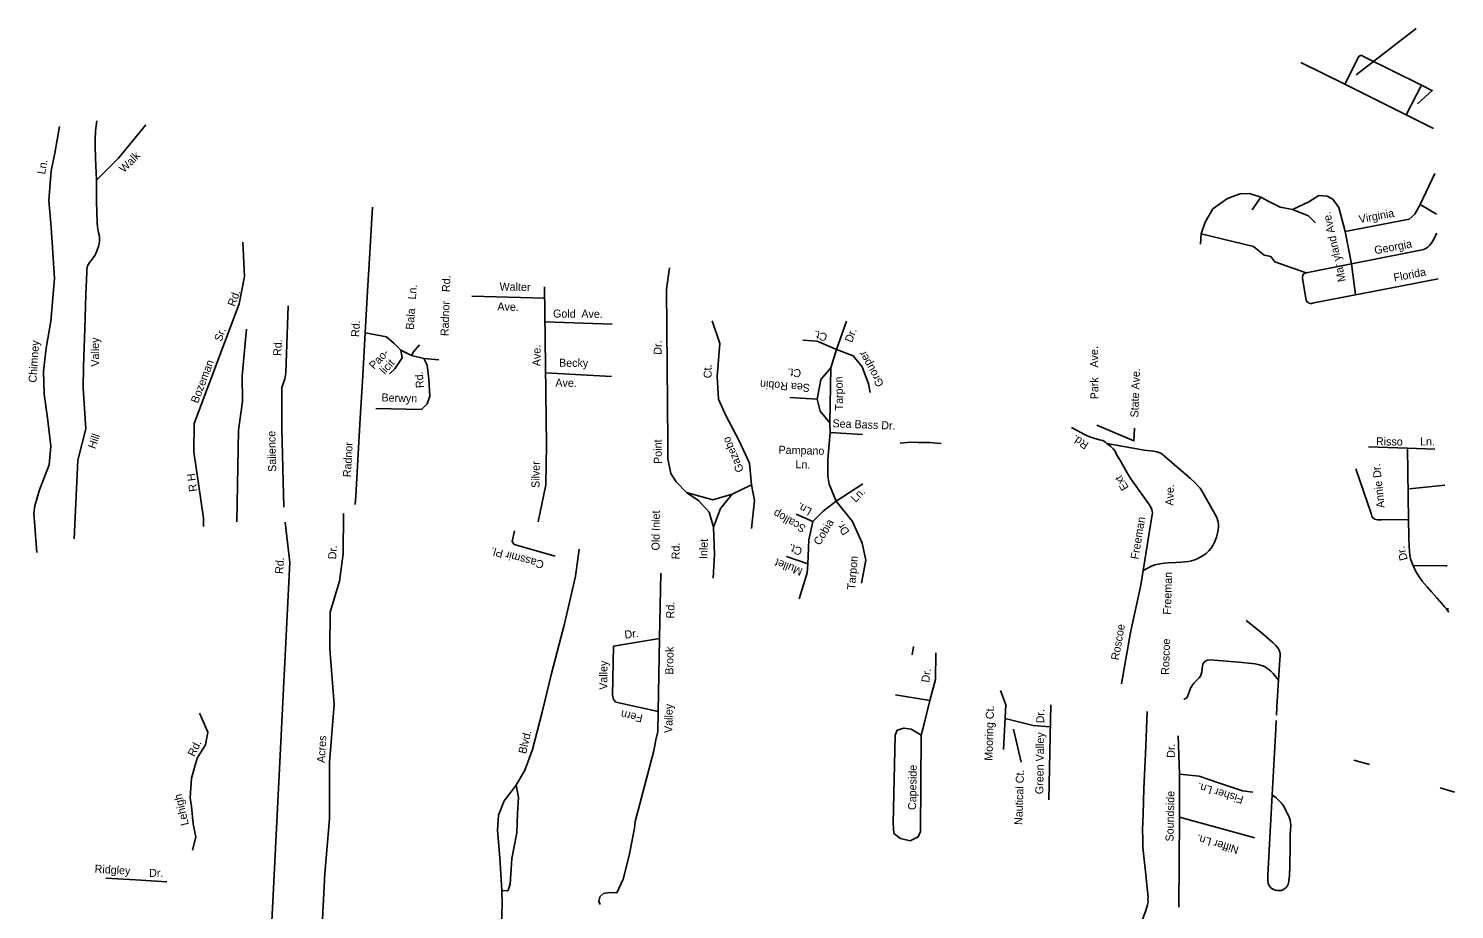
# Model space of a CAD drawing. Extents: x 2308163 to 2335412, y -96774 to 127732.
# Drawn here: x 2323722 to 2335412, y -90814 to -83595 of the extents above; entities that cross this region are included whole.
import ezdxf

# ---------------------------------------------------------------- set-up
doc = ezdxf.new("R2010")
doc.units = 0
doc.layers.add('Old_Level_10', color=7, linetype='Continuous')
doc.layers.add('Old_Level_35', color=7, linetype='Continuous')

msp = doc.modelspace()

# ---------------------------------------------------------------- linework, layer by layer
at = {"layer": 'Old_Level_10'}
for points in [[(2335097, -83595), (2334605, -83974)], [(2335231, -84099), (2335109, -84211)], [(2332788, -86870), (2332784, -86974), (2332479, -86844)], [(2331859, -89606), (2331796, -89335)]]:
    msp.add_lwpolyline(points, dxfattribs=at)
at = {"layer": 'Old_Level_35'}
for p, q in [((2334152, -83872), (2334514, -84051)), ((2334514, -84051), (2335016, -84303)), ((2335016, -84303), (2335142, -84060)), ((2335231, -84104), (2335142, -84060)), ((2335240, -84415), (2335016, -84303)), ((2334601, -85776), (2334567, -85523)), ((2325156, -87607), (2325078, -87064)), ((2335034, -87617), (2335026, -87034)), ((2326401, -87495), (2326405, -87426)), ((2325156, -87675), (2325156, -87607)), ((2330966, -88726), (2330976, -88658)), ((2333956, -89153), (2333968, -88934)), ((2332889, -89259), (2332892, -89191)), ((2333952, -89221), (2333956, -89153)), ((2332887, -89332), (2332889, -89259)), ((2333949, -89266), (2333946, -89334)), ((2333946, -89334), (2333942, -89432)), ((2333942, -89432), (2333916, -89873)), ((2334716, -89625), (2334586, -89591)), ((2335412, -89851), (2335295, -89818))]:
    msp.add_line(p, q, dxfattribs=at)
for points in [[(2335142, -84060), (2334666, -83824), (2334652, -83817), (2334640, -83815), (2334630, -83821), (2334626, -83829), (2334514, -84051)], [(2323939, -84615), (2323977, -84398)], [(2324280, -84838), (2324272, -84657), (2324269, -84552), (2324268, -84508), (2324270, -84433), (2324282, -84350)], [(2324685, -84385), (2324460, -84658), (2324280, -84838)], [(2323789, -87888), (2323766, -87566), (2323773, -87505), (2323813, -87375), (2323891, -87170), (2323906, -87018), (2323879, -86784), (2323850, -86590), (2323846, -86402), (2323868, -86215), (2323906, -85993), (2323934, -85644), (2323907, -85222), (2323890, -85003), (2323908, -84761), (2323939, -84615)], [(2324169, -86542), (2324173, -86364), (2324183, -86052), (2324191, -85778), (2324200, -85589), (2324200, -85566), (2324202, -85553), (2324205, -85538), (2324213, -85525), (2324222, -85513), (2324236, -85495), (2324251, -85475), (2324265, -85454), (2324276, -85433), (2324288, -85402), (2324295, -85382), (2324300, -85359), (2324303, -85338), (2324303, -85322), (2324303, -85305), (2324300, -85284), (2324297, -85267), (2324290, -85240), (2324287, -85216), (2324284, -85188), (2324280, -85010), (2324280, -84838)], [(2335128, -85042), (2335252, -84782)], [(2334567, -85523), (2334516, -85259), (2334463, -85062), (2334414, -84992), (2334368, -84969), (2334301, -84963), (2334218, -85015), (2334084, -85078), (2333983, -85058), (2333891, -85012), (2333825, -84976), (2333732, -84947), (2333656, -84949), (2333600, -84968), (2333552, -84988), (2333487, -85032), (2333431, -85073), (2333367, -85181), (2333334, -85277), (2333331, -85362)], [(2333825, -84976), (2333753, -85080)], [(2326405, -87426), (2326422, -87129), (2326442, -86789), (2326463, -86437), (2326483, -86088), (2326501, -85746), (2326521, -85433), (2326542, -85058)], [(2334084, -85078), (2334214, -85130), (2334272, -85187)], [(2334516, -85259), (2335039, -85158), (2335087, -85117), (2335128, -85042)], [(2335263, -85117), (2335130, -85037)], [(2333334, -85277), (2333764, -85381), (2333851, -85452), (2333906, -85463), (2333938, -85506), (2334197, -85597)], [(2334567, -85523), (2335023, -85432), (2335120, -85414), (2335146, -85409), (2335158, -85405), (2335172, -85399), (2335181, -85394), (2335192, -85386), (2335206, -85373), (2335221, -85355), (2335233, -85335), (2335267, -85272)], [(2325078, -87064), (2325080, -86832), (2325450, -85850), (2325494, -85626), (2325480, -85345)], [(2329334, -88098), (2329347, -87902), (2329337, -87682), (2329301, -87559), (2329218, -87464), (2329116, -87397), (2329032, -87308), (2328988, -87242), (2328963, -87120), (2328962, -86987), (2328953, -85733), (2328969, -85613), (2328977, -85555)], [(2334601, -85776), (2334259, -85843), (2334239, -85847), (2334230, -85847), (2334219, -85845), (2334211, -85840), (2334201, -85832), (2334195, -85822), (2334166, -85643), (2334166, -85629), (2334168, -85619), (2334172, -85609), (2334176, -85605), (2334187, -85599), (2334197, -85597), (2334567, -85523)], [(2335279, -85646), (2334983, -85703), (2334601, -85776)], [(2327357, -85788), (2327954, -85803)], [(2327900, -87638), (2327963, -87334), (2327968, -87005), (2327953, -85712)], [(2325814, -87517), (2325799, -86875), (2325799, -86535), (2325824, -86466), (2325832, -86417), (2325851, -85866)], [(2327956, -85999), (2328506, -86018)], [(2329650, -87335), (2329633, -87155), (2329547, -86973), (2329438, -86767), (2329379, -86632), (2329368, -86447), (2329389, -86176), (2329326, -85989)], [(2330344, -87468), (2330285, -87328), (2330275, -87264), (2330274, -87125), (2330294, -86906), (2330291, -86825), (2330300, -86375), (2330346, -86226), (2330429, -85992)], [(2325429, -87636), (2325443, -86886), (2325477, -86651), (2325473, -86440), (2325509, -86059)], [(2326483, -86088), (2326658, -86122), (2326719, -86176), (2326775, -86230), (2326785, -86294), (2326724, -86384), (2326682, -86423)], [(2330346, -86226), (2330186, -86157), (2330071, -86148)], [(2326775, -86230), (2326861, -86274), (2326879, -86245), (2326926, -86188)], [(2330346, -86226), (2330483, -86277), (2330555, -86366), (2330608, -86507), (2330623, -86577)], [(2326964, -86300), (2326991, -86353), (2327004, -86469), (2327011, -86608), (2326991, -86671), (2326944, -86716), (2326568, -86708)], [(2326861, -86274), (2326964, -86300), (2327085, -86310)], [(2330300, -86375), (2330216, -86470), (2330187, -86631), (2330213, -86730), (2330291, -86825)], [(2327961, -86415), (2328502, -86446)], [(2324169, -86542), (2324191, -86876), (2324126, -87132), (2324096, -87777)], [(2330187, -86631), (2329962, -86617)], [(2330294, -86906), (2330559, -86921)], [(2332271, -86864), (2332384, -86923), (2332414, -86938), (2332455, -86951), (2332501, -86964), (2332529, -86971), (2332551, -86983), (2332562, -86995)], [(2331203, -86994), (2331107, -86988), (2331016, -86987), (2330953, -86985), (2330869, -86992)], [(2332859, -88035), (2332934, -87578), (2332935, -87567), (2332933, -87551), (2332931, -87538), (2332929, -87530), (2332926, -87522), (2332908, -87494), (2332759, -87286), (2332732, -87242), (2332677, -87144), (2332642, -87084), (2332629, -87059), (2332613, -87039), (2332595, -87020), (2332562, -86995)], [(2332562, -86995), (2332761, -87032), (2332869, -87049), (2332945, -87058), (2332973, -87063), (2332989, -87068), (2333004, -87075), (2333016, -87082), (2333034, -87099), (2333155, -87204), (2333247, -87282), (2333287, -87317), (2333308, -87341), (2333326, -87362), (2333341, -87382), (2333364, -87427), (2333437, -87553), (2333458, -87591), (2333466, -87610), (2333473, -87629), (2333478, -87656), (2333478, -87682), (2333475, -87702), (2333473, -87720), (2333461, -87763), (2333445, -87803), (2333430, -87831), (2333416, -87852), (2333397, -87876), (2333385, -87888), (2333375, -87897), (2333351, -87914), (2333328, -87926), (2333302, -87939), (2333275, -87950), (2333257, -87956), (2333230, -87961), (2333201, -87965), (2333170, -87967), (2333129, -87970), (2333067, -87974), (2333033, -87977), (2332996, -87982), (2332956, -87990), (2332934, -87997), (2332859, -88035)], [(2334708, -87023), (2335026, -87034)], [(2335026, -87034), (2335251, -87042)], [(2335034, -87617), (2334814, -87620), (2334790, -87621), (2334782, -87621), (2334770, -87619), (2334759, -87616), (2334751, -87611), (2334741, -87602), (2334735, -87590), (2334730, -87570), (2334604, -87202)], [(2329116, -87397), (2329333, -87457), (2329491, -87410)], [(2329337, -87682), (2329395, -87528), (2329491, -87410), (2329650, -87335), (2329674, -87463), (2329649, -87693)], [(2330344, -87468), (2330562, -87326)], [(2335333, -87336), (2335044, -87366)], [(2330153, -87635), (2330237, -87551), (2330344, -87468), (2330477, -87635), (2330557, -87811), (2330587, -87950), (2330552, -88140)], [(2325677, -91728), (2325865, -87971), (2325825, -87640)], [(2326085, -91806), (2326152, -90518), (2326189, -90072), (2326190, -89610), (2326229, -89135), (2326193, -88679), (2326196, -88378), (2326271, -88124), (2326301, -87898), (2326305, -87568)], [(2330112, -87980), (2330119, -87784), (2330153, -87635), (2330016, -87573)], [(2335073, -87996), (2335062, -87970), (2335052, -87940), (2335047, -87912), (2335042, -87875), (2335039, -87841), (2335037, -87761), (2335034, -87617)], [(2328039, -87918), (2327703, -87822), (2327687, -87797), (2327705, -87712)], [(2327796, -92178), (2327736, -92075), (2327696, -92045), (2327605, -91518), (2327597, -91379), (2327591, -91195), (2327605, -90768), (2327601, -90659), (2327585, -90390), (2327568, -90164), (2327576, -90042), (2327622, -89922), (2327719, -89796), (2327790, -89673), (2327855, -89503), (2327932, -89196), (2328010, -88880), (2328116, -88473), (2328205, -88083), (2328236, -87862)], [(2330039, -88267), (2330104, -88055), (2330112, -87980), (2329935, -87922)], [(2335365, -88377), (2335364, -88375), (2335347, -88351), (2335331, -88333), (2335306, -88304), (2335267, -88261), (2335224, -88212), (2335189, -88171), (2335148, -88124), (2335123, -88088), (2335100, -88051), (2335085, -88023), (2335073, -87996)], [(2335353, -87997), (2335343, -87997), (2335073, -87996)], [(2328907, -88059), (2328895, -88594), (2328518, -88656), (2328510, -89058), (2328518, -89094), (2328538, -89116), (2328885, -89191), (2328895, -88594)], [(2332681, -88965), (2332755, -88543), (2332840, -88157), (2332859, -88035)], [(2335347, -88351), (2335364, -88350)], [(2333968, -88934), (2333980, -88764), (2333983, -88734), (2333982, -88719), (2333979, -88704), (2333974, -88690), (2333968, -88677), (2333958, -88664), (2333945, -88649), (2333925, -88629), (2333906, -88613), (2333823, -88542), (2333704, -88446)], [(2331160, -88711), (2331157, -88929), (2331111, -89100), (2330830, -89055)], [(2333194, -89091), (2333200, -89090), (2333207, -89086), (2333214, -89082), (2333219, -89076), (2333224, -89068), (2333231, -89046), (2333239, -89025), (2333248, -89001), (2333263, -88975), (2333275, -88959), (2333298, -88936), (2333318, -88915), (2333329, -88901), (2333335, -88885), (2333342, -88865), (2333344, -88841), (2333347, -88818), (2333349, -88806), (2333352, -88797), (2333359, -88786), (2333371, -88778), (2333384, -88772), (2333400, -88769), (2333442, -88772), (2333644, -88788), (2333751, -88799), (2333779, -88802), (2333811, -88808), (2333831, -88815), (2333853, -88823), (2333878, -88839), (2333907, -88862), (2333925, -88880), (2333968, -88934)], [(2331691, -89020), (2331735, -89138), (2331714, -89504)], [(2328885, -89191), (2328880, -89354), (2328865, -89424), (2328847, -89514), (2328695, -90092), (2328689, -90148), (2328648, -90358), (2328640, -90394), (2328597, -90566), (2328545, -90677), (2328488, -90675), (2328435, -90684), (2328407, -90710), (2328398, -90748), (2328409, -90773)], [(2331111, -89100), (2331064, -89292), (2331041, -89384), (2331034, -90174), (2331016, -90218), (2330950, -90252), (2330870, -90233), (2330815, -90191), (2330810, -90110), (2330827, -89385), (2330844, -89345), (2330898, -89327), (2330958, -89337), (2331041, -89384)], [(2332087, -89916), (2332102, -89137)], [(2325124, -89204), (2325128, -89215), (2325191, -89362), (2325173, -89464), (2325106, -89574), (2325057, -89737), (2325046, -89898), (2325058, -89971), (2325073, -90113), (2325094, -90221), (2325066, -90327)], [(2331729, -89250), (2331959, -89307), (2332098, -89317)], [(2332847, -90937), (2332852, -90920), (2332858, -90890), (2332865, -90865), (2332878, -90829), (2332889, -90795), (2332895, -90777), (2332897, -90763), (2332900, -90752), (2332898, -90734), (2332900, -90714), (2332892, -90635), (2332880, -90503), (2332863, -90354), (2332856, -90304), (2332856, -90238), (2332854, -90160), (2332859, -90030), (2332866, -89826), (2332879, -89537), (2332887, -89332)], [(2333157, -89704), (2333147, -89390)], [(2333153, -90795), (2333158, -90056), (2333157, -89704)], [(2333157, -89704), (2333318, -89722), (2333469, -89774), (2333675, -89841), (2333759, -89852)], [(2327719, -89796), (2327740, -89896), (2327732, -90026), (2327726, -90185), (2327685, -90397), (2327670, -90606), (2327655, -90656), (2327647, -90660), (2327601, -90659)], [(2333916, -89873), (2333881, -90533), (2333882, -90572), (2333884, -90598), (2333891, -90615), (2333900, -90627), (2333910, -90638), (2333919, -90644), (2333931, -90650), (2333944, -90655), (2333958, -90659), (2333971, -90659), (2333978, -90659), (2333990, -90657), (2333999, -90654), (2334012, -90648), (2334021, -90642), (2334029, -90636), (2334037, -90627), (2334044, -90617), (2334048, -90607), (2334051, -90594), (2334053, -90585), (2334055, -90573), (2334057, -90559), (2334060, -90535), (2334060, -90507), (2334061, -90489), (2334064, -90259), (2334065, -90201), (2334068, -90160), (2334069, -90125), (2334068, -90097), (2334064, -90083), (2334059, -90065), (2334051, -90044), (2334041, -90024), (2334030, -90002), (2334020, -89984), (2334004, -89957), (2333990, -89939), (2333978, -89925), (2333950, -89900), (2333916, -89873)], [(2333158, -90056), (2333776, -90226)], [(2324356, -90556), (2324599, -90570), (2324857, -90588)]]:
    msp.add_lwpolyline(points, dxfattribs=at)

# ---------------------------------------------------------------- texts
at = {"layer": 'Old_Level_10'}
for s, height, rotation, p in [('Walk', 65.6, 45.3872, (2324505, -84781)), ('Ln.', 65.6, 80.1858, (2323858, -84793)), ('Mar yland Ave.', 65.62, 102.8292, (2334522, -85663)), ('Virginia', 65.6, 10.4931, (2334634, -85190)), ('Georgia', 65.6, 10.4813, (2334761, -85445)), ('Florida', 65.6, 11.0089, (2334919, -85669)), ('Radnor   Rd.', 65.62, 88.1523, (2327165, -86116)), ('Walter', 65.6, 358.7381, (2327583, -85741)), ('Bozeman       Sr.        Rd.', 65.62, 69.1948, (2325111, -86671)), ('Bala   Ln.', 65.6, 85.7542, (2326879, -86065)), ('Ave.', 65.6, 358.7381, (2327565, -85905)), ('Gold', 65.6, 359.4093, (2328022, -85963)), ('Ave.', 65.6, 359.4093, (2328254, -85965)), ('Rd.', 65.6, 86.9357, (2326432, -86124)), ('Chimney', 65.6, 86.2486, (2323787, -86498)), ('Valley', 65.6, 90.4143, (2324301, -86365)), ('Rd.', 65.6, 87.6086, (2325793, -86279)), ('Ct.', 65.6, 163.8283, (2330276, -86098)), ('Dr.', 65.6, 69.3849, (2330473, -86173)), ('Pao-', 65.6, 46.9069, (2326555, -86392)), ('Ave.', 65.6, 89.5229, (2327919, -86362)), ('Dr.', 65.6, 89.4605, (2328912, -86268)), ('Grouper', 65.6, 119.423, (2330737, -86509)), ('Ave.', 65.6, 90.5704, (2332491, -86373)), ('licit', 65.6, 46.9069, (2326642, -86433)), ('Becky', 65.6, 359.3952, (2328071, -86366)), ('Ct.', 65.6, 91.0081, (2329323, -86460)), ('Ct.', 65.6, 175.7151, (2330058, -86388)), ('Rd.', 65.6, 94.3165, (2326964, -86539)), ('Ave.', 65.6, 359.3952, (2328041, -86530)), ('       Sea Robin ', 65.62, 175.7151, (2330300, -86521)), ('Tarpon', 65.6, 90.9688, (2330400, -86724)), ('Park', 65.6, 90.5704, (2332493, -86633)), ('State Ave.', 65.6, 88.0247, (2332820, -86783)), ('Berwyn', 65.6, 358.1695, (2326615, -86650)), ('Sea Bass Dr.', 65.62, 357.7622, (2330312, -86862)), ('Hill ', 65.6, 70.5702, (2324269, -87044)), ('Salience', 65.6, 91.3925, (2325753, -87227)), ('Point', 65.6, 90.4182, (2328914, -87162)), ('Gazebo', 65.6, 113.0823, (2329588, -87215)), ('Rd.', 65.6, 147.5672, (2332419, -86992)), ('Risso', 65.6, 359.2312, (2334768, -87010)), ('Ln.', 65.6, 359.7872, (2335130, -87011)), ('Radnor', 65.6, 86.7192, (2326364, -87273)), ('Pampano ', 65.6, 358.5677, (2329870, -87079)), ('Silver', 65.6, 89.5225, (2327911, -87360)), ('Ln.', 65.6, 358.5677, (2330009, -87198)), ('Annie Dr.', 65.6, 96.0826, (2334840, -87521)), ('R H', 65.6, 97.6871, (2325105, -87386)), ('Ext', 65.6, 120.8787, (2332744, -87357)), ('Ln.', 65.6, 45.7345, (2330502, -87482)), ('Ave.', 65.6, 88.3651, (2333107, -87505)), ('Old Inlet', 65.6, 89.4837, (2328895, -87872)), ('Scallop ', 65.6, 150.3852, (2330101, -87674)), ('Ln.', 65.6, 150.3852, (2330150, -87534)), ('Cobia', 65.6, 58.9524, (2330209, -87835)), ('Dr.', 65.6, 125.5361, (2330456, -87717)), ('Freeman', 65.6, 80.6561, (2332820, -87948)), ('Inlet', 65.6, 88.0247, (2329286, -87943)), ('Dr.', 65.6, 85.9893, (2326243, -87946)), ('Cassmir Pl.', 65.62, 164.8672, (2327953, -87960)), ('Rd.', 65.6, 89.4837, (2329059, -87945)), ('Ct.', 65.6, 159.1202, (2330072, -87855)), ('Dr.', 65.6, 104.7581, (2335029, -87945)), ('Rd.', 65.6, 85.8938, (2325808, -88066)), ('Mullet', 65.6, 159.1202, (2330074, -88020)), ('Tarpon', 65.6, 84.9637, (2330497, -88196)), ('Freeman', 65.6, 88.3651, (2333087, -88399)), ('Rd.', 65.6, 89.1148, (2329015, -88429)), ('Roscoe', 65.6, 79.9866, (2332659, -88774)), ('Dr.', 65.6, 7.317, (2328612, -88595)), ('Roscoe ', 65.6, 88.3651, (2333072, -88892)), ('Brook', 65.6, 89.1145, (2329007, -88890)), ('Valley', 65.6, 89.346, (2328466, -89014)), ('Dr.', 65.6, 82.1293, (2331105, -88957)), ('Fern', 65.6, 167.8001, (2328762, -89218)), ('Valley', 65.6, 89.1134, (2329000, -89368)), ('Mooring Ct.', 65.62, 88.2612, (2331624, -89596)), ('Green Valley   Dr.', 65.62, 89.2964, (2332041, -89869)), ('Acres', 65.6, 86.6331, (2326151, -89614)), ('Blvd.', 65.6, 76.5539, (2327800, -89543)), ('Rd.', 65.6, 63.6699, (2325082, -89567)), ('Dr.', 65.6, 89.6449, (2333119, -89571)), ('Capeside', 65.6, 89.1012, (2330998, -89999)), ('Nautical Ct.', 65.62, 88.0247, (2331868, -90122)), ('Fisher Ln.', 65.6, 162.943, (2333688, -89887)), ('Lehigh', 65.6, 103.2557, (2325037, -90118)), ('Soundside ', 65.6, 88.8548, (2333108, -90257)), ('Niffer Ln.', 65.6, 163.6322, (2333649, -90298)), ('Ridgley', 65.6, 356.7432, (2324263, -90512)), ('Dr.', 65.6, 359.0282, (2324710, -90546))]:
    msp.add_text(s, height=height, rotation=rotation, dxfattribs=at).set_placement(p)

doc.saveas('drawing.dxf')
